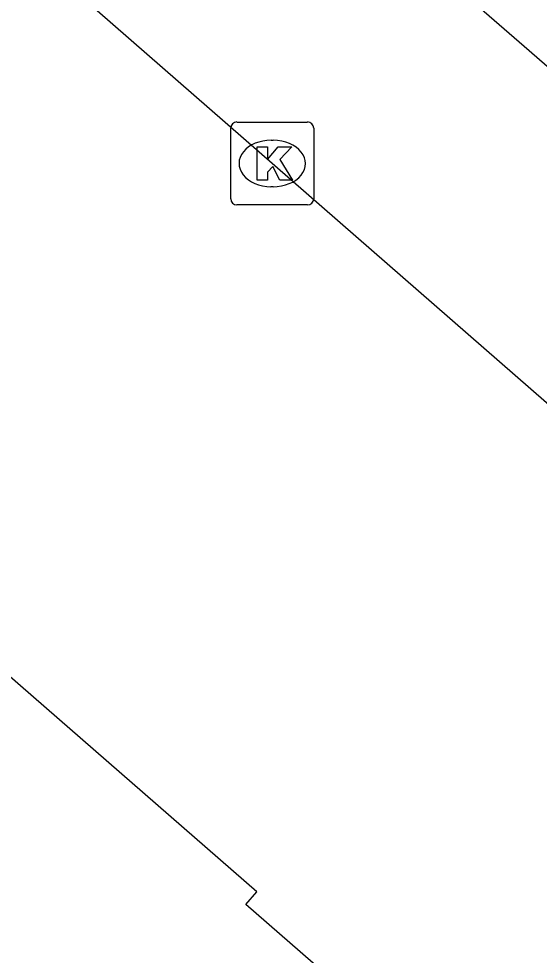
# Model space of a CAD drawing. Extents: x 158474 to 159560, y 388525 to 389605.
# Drawn here: x 158920.34 to 158926.62, y 388759.86 to 388771.15 of the extents above; entities that cross this region are included whole.
import ezdxf

# ---------------------------------------------------------------- set-up
doc = ezdxf.new("R2010")
doc.units = 0
for name, color, linetype in [('IMGEO_Kolk', 7, 'Continuous'), ('IMGEO_Pand', 7, 'Continuous'), ('IMGEO_Rijbaan_lokaal_open', 7, 'Continuous')]:
    doc.layers.add(name, color=color, linetype=linetype)

msp = doc.modelspace()

# ---------------------------------------------------------------- linework, layer by layer
at = {"layer": 'IMGEO_Kolk'}
for p, q in [((158922.895, 388768.982), (158922.895, 388769.834)), ((158922.97, 388769.908), (158923.822, 388769.908)), ((158923.896, 388769.834), (158923.896, 388768.982)), ((158923.383, 388769.688), (158923.408, 388769.688)), ((158923.406, 388769.128), (158923.381, 388769.128)), ((158923.822, 388768.908), (158922.97, 388768.908))]:
    msp.add_line(p, q, dxfattribs=at)
for points in [[(158922.895, 388768.982), (158922.895, 388769.834)], [(158922.97, 388769.908), (158923.822, 388769.908)], [(158923.896, 388769.834), (158923.896, 388768.982)], [(158923.216, 388769.608), (158923.339, 388769.608), (158923.339, 388769.457), (158923.469, 388769.608), (158923.633, 388769.608), (158923.487, 388769.457), (158923.64, 388769.208), (158923.488, 388769.208), (158923.403, 388769.372), (158923.339, 388769.305), (158923.339, 388769.208), (158923.216, 388769.208), (158923.216, 388769.608)], [(158923.822, 388768.908), (158922.97, 388768.908)]]:
    msp.add_lwpolyline(points, dxfattribs=at)
for centre, start, end in [((158922.972, 388769.832), 91.552, 178.448), ((158922.972, 388769.832), 91.552, 178.448), ((158923.82, 388769.832), 1.552, 88.448), ((158923.82, 388769.832), 1.552, 88.448), ((158922.972, 388768.984), 181.552, 268.448), ((158922.972, 388768.984), 181.552, 268.448), ((158923.82, 388768.984), 271.552, 358.448), ((158923.82, 388768.984), 271.552, 358.448)]:
    msp.add_arc(centre, 0.0765, start, end, dxfattribs=at)
for centre, major_axis, ratio, start_param, end_param in [((158923.382, 388769.408), (-0.387, 0.002), 0.722429, 4.712389, 7.853982), ((158923.407, 388769.408), (-0.39, 0.002), 0.717154, 1.570796, 4.712389)]:
    msp.add_ellipse(centre, major_axis=major_axis, ratio=ratio, start_param=start_param, end_param=end_param, dxfattribs=at)
at = {"layer": 'IMGEO_Pand'}
for points in [[(158929.263, 388755.089), (158923.078, 388760.474), (158923.21, 388760.626), (158920.2, 388763.246), (158920.049, 388763.073), (158903.272, 388777.677), (158901.625, 388775.786)], [(158925.201, 388771.897), (158926.498, 388770.77), (158929.651, 388768.031)]]:
    msp.add_lwpolyline(points, dxfattribs=at)
at = {"layer": 'IMGEO_Rijbaan_lokaal_open'}
msp.add_lwpolyline([(158891.577, 388798.482), (158893.955, 388796.45), (158894.069, 388795.98), (158893.757, 388795.245), (158933.895, 388760.26)], dxfattribs=at)

doc.saveas('drawing.dxf')
